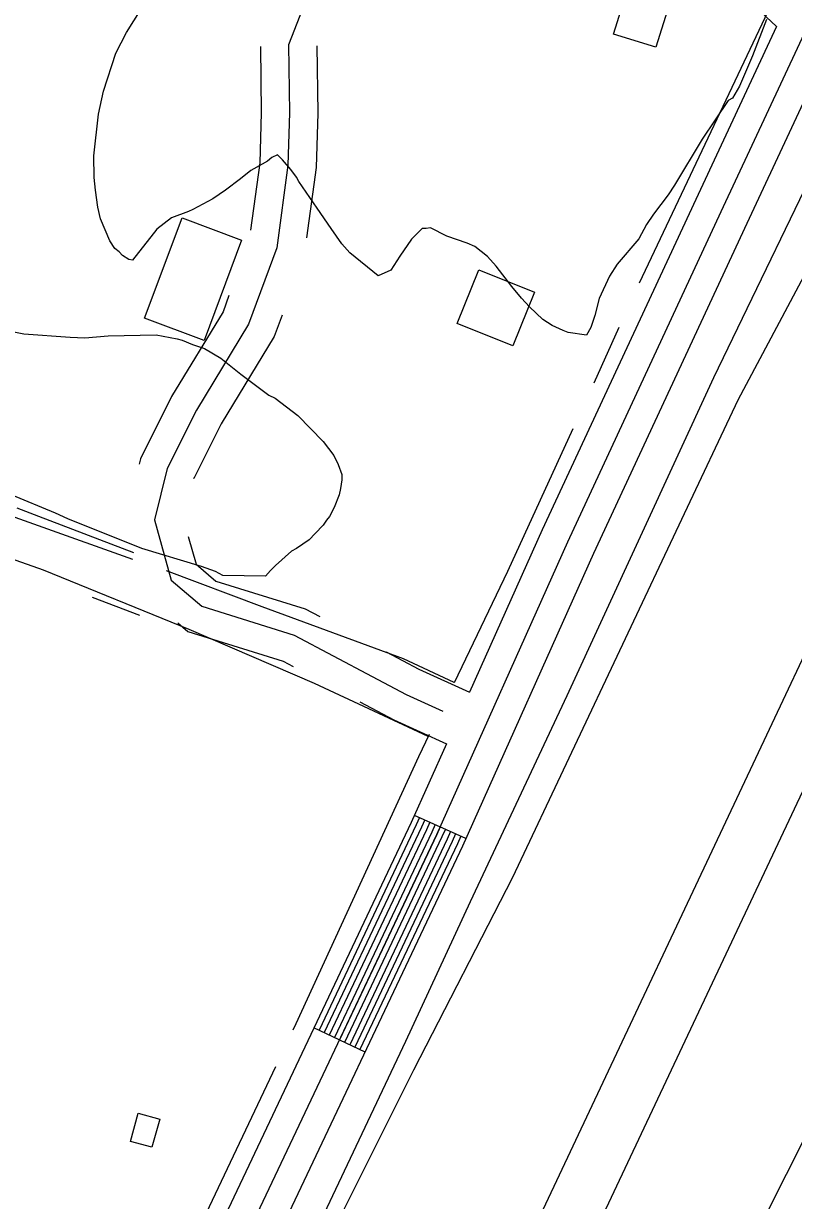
# Model space of a CAD drawing. Extents: x 3161615 to 3199515, y 867541 to 892976.
# Drawn here: x 3176953 to 3177362, y 876681 to 877305 of the extents above; entities that cross this region are included whole.
import ezdxf

# ---------------------------------------------------------------- set-up
doc = ezdxf.new("R2010")
doc.units = 0
for name, color, linetype in [('V-BLDG-OTLN', 7, 'Continuous'), ('V-LEVE-TOET', 7, 'Continuous'), ('V-ROAD-CNTR', 7, 'Continuous'), ('V-SITE-VEGE', 7, 'Continuous'), ('V-SURV-LINE', 7, 'Continuous'), ('V-TOPO-SHOR', 7, 'Continuous')]:
    doc.layers.add(name, color=color, linetype=linetype)

msp = doc.modelspace()

# ---------------------------------------------------------------- linework, layer by layer
at = {"layer": 'V-BLDG-OTLN'}
for points in [[(3177266.43, 877299.28), (3177275.62, 877328.66), (3177297.97, 877321.67), (3177288.78, 877292.29)], [(3177037.34, 877201.87), (3177068.96, 877190.02), (3177049.01, 877136.8), (3177017.39, 877148.66)], [(3177183.42, 877145.75), (3177194.81, 877174.18), (3177224.37, 877162.34), (3177212.97, 877133.91)], [(3177009.93, 876711.87), (3177014.06, 876726.89), (3177025.48, 876723.74), (3177021.36, 876708.73)]]:
    msp.add_lwpolyline(points, close=True, dxfattribs=at)
at = {"layer": 'V-LEVE-TOET'}
for points in [[(3177918.6, 879156.72), (3178101.66, 878928.48), (3178127.2, 878893.33), (3178134.12, 878876.23), (3178134.74, 878869.53), (3178134.36, 878860.61), (3178132.17, 878851.71), (3178129.44, 878844.63), (3178099.41, 878775.78), (3178087.69, 878739.68), (3178062.27, 878678.93), (3177951.71, 878456.47), (3177842.02, 878220.49), (3177801.57, 878128.8), (3177678.24, 877847.8), (3177512.49, 877443.56), (3177332.31, 877105.06), (3177212.76, 876851.8), (3177160.22, 876749.63), (3177112.67, 876654.45)], [(3177347.3, 876673.11), (3177401.09, 876779.75), (3177451.4, 876899.81), (3177506.78, 877011.86), (3177579.37, 877177.41), (3177651.65, 877328.74), (3177732.92, 877497.4), (3177784.82, 877597.22), (3177822.2, 877683.81), (3177834.5, 877710.59), (3177839.24, 877722.67), (3177847.96, 877741.4), (3177850.24, 877745.69), (3177858.34, 877758.99), (3177863.97, 877775.66), (3177877, 877806.19), (3177923.95, 877924.06), (3177965.79, 878010.33), (3177995.74, 878068.84), (3178032.47, 878147.08)]]:
    msp.add_lwpolyline(points, dxfattribs=at)
at = {"layer": 'V-ROAD-CNTR'}
for p, q in [((3176989.64, 877000.61), (3177014.78, 876991)), ((3177188.05, 876872.57), (3177160.67, 876884.84)), ((3177134.48, 876759.28), (3177107.37, 876772.12))]:
    msp.add_line(p, q, dxfattribs=at)
for points in [[(3177061.29, 876639.83), (3177172.57, 876874.71), (3177242.16, 877030.02), (3177323.57, 877205.13), (3177414.55, 877400.25), (3177568.7, 877754.94), (3177714.31, 878070.1), (3177853.28, 878371.58), (3177967.83, 878632.44)], [(3177983.07, 878633.49), (3177866.96, 878365.42), (3177727.93, 878063.81), (3177582.39, 877748.8), (3177428.23, 877394.09), (3177337.17, 877198.8), (3177255.8, 877023.79), (3177186.19, 876868.44), (3177074.97, 876633.67)], [(3177361.61, 877315.61), (3177354.55, 877322.18), (3177272.67, 877387.99), (3177257.93, 877400.4), (3177223.35, 877413.89), (3177185.55, 877413.27), (3177147.16, 877400.93), (3177131.76, 877375.18), (3177110.23, 877335.89), (3177093.92, 877293.65), (3177094.37, 877257.45), (3177093.56, 877229.71), (3177087.58, 877185.95), (3177072.7, 877145.48), (3177044.97, 877099.79), (3177029.39, 877068.76), (3177022.66, 877041.56), (3177031.54, 877009.64), (3177047.8, 876995.73), (3177096.89, 876980.5), (3177138.25, 876958.45), (3177156.32, 876948.89), (3177175.85, 876940.02)], [(3177352.8, 877303.32), (3177344.73, 877310.83), (3177313.7, 877335.77)], [(3177352.8, 877303.32), (3177309.97, 877211.47), (3177228.51, 877036.25), (3177189.91, 876950.11)], [(3177078.93, 877292.76), (3177079.36, 877257.58), (3177078.59, 877230.95), (3177073.72, 877195.33)], [(3177108.93, 877293.13), (3177109.37, 877257.33), (3177108.53, 877228.48), (3177103.45, 877191.27)], [(3177062.26, 877160.55), (3177059.13, 877152.02), (3177031.84, 877107.05), (3177015.24, 877073.99), (3177014.52, 877071.11)], [(3177090.42, 877150.19), (3177086.28, 877138.94), (3177058.11, 877092.52), (3177043.55, 877063.52), (3177043.64, 877063.89)], [(3176949.69, 877047.92), (3176961.22, 877043.58), (3177011.61, 877024.33)], [(3177040.67, 877032.8), (3177044.77, 877018.07), (3177055.2, 877009.14), (3177102.69, 876994.41), (3177110.43, 876990.28)], [(3177035.03, 876986.91), (3177040.4, 876982.32), (3177091.09, 876966.6), (3177096.31, 876963.81)], [(3177145.68, 876971.49), (3177162.94, 876962.36), (3177189.91, 876950.11)], [(3177131.66, 876944.97), (3177149.71, 876935.42), (3177177.65, 876922.73)], [(3177177.65, 876922.73), (3177158.95, 876880.99), (3177047.61, 876645.99), (3176966.23, 876455.43)], [(3177163.41, 876883.61), (3177161.67, 876879.74), (3177110.08, 876770.84)], [(3177166.15, 876882.38), (3177164.4, 876878.48), (3177112.79, 876769.55)], [(3177168.88, 876881.16), (3177167.12, 876877.22), (3177115.5, 876768.27)], [(3177171.62, 876879.93), (3177169.85, 876875.97), (3177118.21, 876766.98)], [(3177174.36, 876878.7), (3177172.57, 876874.71), (3177120.93, 876765.7)], [(3177177.1, 876877.48), (3177175.3, 876873.46), (3177123.64, 876764.42)], [(3177179.83, 876876.25), (3177178.02, 876872.2), (3177126.35, 876763.13)], [(3177182.57, 876875.02), (3177180.74, 876870.95), (3177129.06, 876761.85)], [(3177185.31, 876873.8), (3177183.47, 876869.69), (3177131.77, 876760.56)]]:
    msp.add_lwpolyline(points, dxfattribs=at)
at = {"layer": 'V-SITE-VEGE'}
for points in [[(3177148.25, 877174.07), (3177141.51, 877171.07), (3177126.44, 877183.25), (3177122.09, 877187.98), (3177116.41, 877196.07), (3177109.06, 877206.87), (3177099.38, 877221.03), (3177098.04, 877223.4), (3177095.04, 877227.45), (3177090.69, 877232.51), (3177088.01, 877235.21), (3177084.98, 877233.88), (3177082.62, 877231.87), (3177079.92, 877230.21), (3177073.85, 877226.87), (3177068.45, 877222.53), (3177060.35, 877216.51), (3177053.61, 877211.84), (3177043.15, 877206.17), (3177040.8, 877205.17), (3177031.7, 877201.85), (3177023.94, 877195.83), (3177011.08, 877179.42), (3177009.07, 877179.76), (3177005.71, 877181.8), (3177004.04, 877183.82), (3177001.7, 877185.51), (3176999.03, 877189.56), (3176994.04, 877201.35), (3176992.72, 877207.41), (3176991.42, 877216.5), (3176990.77, 877223.22), (3176990.49, 877234.66), (3176992.95, 877256.84), (3176993.98, 877260.87), (3176995.7, 877268.93), (3177002.18, 877289.08), (3177007.95, 877300.15), (3177019.47, 877318.92)], [(3177347.61, 877306.96), (3177340.12, 877287.83), (3177333.31, 877271.73), (3177329.59, 877265.35), (3177327.23, 877264.02), (3177313.34, 877243.57), (3177298.77, 877219.1), (3177295.38, 877214.07), (3177287.6, 877203.68), (3177283.88, 877198.32), (3177279.81, 877190.6), (3177268.31, 877177.2), (3177264.25, 877170.83), (3177258.81, 877159.09), (3177256.41, 877150.02), (3177254.37, 877143.64), (3177252, 877139.62), (3177242.25, 877141.01), (3177239.57, 877142.03), (3177233.86, 877144.75), (3177228.83, 877147.8), (3177221.8, 877154.56), (3177217.45, 877159.28), (3177212.44, 877165.36), (3177204.08, 877176.16), (3177199.4, 877181.23), (3177192.7, 877186.64), (3177188.67, 877188.34), (3177177.93, 877192.09), (3177169.2, 877196.5), (3177166.85, 877196.17), (3177164.83, 877196.18), (3177159.09, 877190.49), (3177153, 877181.44), (3177148.25, 877174.07)], [(3176939.29, 877143.1), (3176953.4, 877140.34), (3176977.94, 877138.55), (3176985.67, 877138.17), (3176998.12, 877139.13), (3177023.68, 877139.68), (3177034.76, 877137.61), (3177037.45, 877136.93), (3177042.82, 877134.55), (3177049.2, 877132.5), (3177057.92, 877127.41), (3177068.64, 877118.96), (3177083.38, 877107.79), (3177086.74, 877106.09), (3177098.8, 877096.96), (3177112.18, 877083.11), (3177117.87, 877075.69), (3177120.2, 877070.97), (3177122.19, 877065.58), (3177122.18, 877062.88), (3177121.48, 877058.18), (3177120.79, 877054.82), (3177118.07, 877048.11), (3177115.7, 877043.41), (3177114, 877041.4), (3177112.31, 877038.72), (3177107.92, 877034.37), (3177104.88, 877031.02), (3177098.13, 877026.35), (3177095.43, 877025.01), (3177086.99, 877017.32), (3177084.29, 877014.64), (3177081.59, 877011.63), (3177059.06, 877012.07), (3177055.03, 877014.11), (3177047.65, 877016.83), (3177016.08, 877026.39), (3176976.81, 877042.05), (3176970.1, 877045.1), (3176946.28, 877054.97)]]:
    msp.add_lwpolyline(points, dxfattribs=at)
at = {"layer": 'V-SURV-LINE'}
for points in [[(3177108.81, 876421), (3177687.76, 877648.96)], [(3177714.89, 877636.16), (3177135.95, 876408.2)]]:
    msp.add_lwpolyline(points, dxfattribs=at)
at = {"layer": 'V-TOPO-SHOR'}
msp.add_line((3177269.24, 877143.68), (3177255.87, 877114.13), dxfattribs=at)
for points in [[(3176949.91, 876251.85), (3176970.93, 876318.62), (3176997.12, 876402.22), (3177012.19, 876446.49), (3177037.47, 876512.85), (3177061.17, 876564.84), (3177108.15, 876663.67), (3177156.04, 876764.97), (3177190.48, 876839.06), (3177241.84, 876948.5), (3177319.65, 877117.18), (3177385.55, 877253.66), (3177449.31, 877391.04), (3177524.6, 877556.55), (3177598.31, 877723.87), (3177639.52, 877816.18), (3177655.24, 877854.04), (3177719.59, 877995.68), (3177810.76, 878198.52), (3177877.1, 878343.34), (3177964.35, 878529.34), (3178032.62, 878671.3)], [(3177349.82, 877314.71), (3177335.57, 877284.38), (3177279.97, 877167.22)], [(3177011.22, 877020.55), (3176863.28, 877073.31), (3176748.4, 877116.92), (3176599.81, 877166.44), (3176518.53, 877184.79)], [(3177168.02, 876926.7), (3177107.59, 876954.8), (3177041.09, 876983.44), (3176963.81, 877014.84), (3176861.94, 877050.73), (3176749.46, 877094.43), (3176657.75, 877124.92), (3176623.98, 877136.12)], [(3177244.75, 877089.85), (3177210.1, 877014.19), (3177181.74, 876955.17)], [(3177181.8, 876955.29), (3177154.85, 876967.85), (3177079.81, 876995.5), (3177029.18, 877014.46)], [(3177168.5, 876927.71), (3177162.82, 876915.88), (3177097.71, 876774.18), (3177096.17, 876770.93)], [(3177086.92, 876751.4), (3177050.13, 876673.71), (3176997.46, 876566.67), (3176966.82, 876491.6), (3176954.16, 876459.88)]]:
    msp.add_lwpolyline(points, dxfattribs=at)

doc.saveas('drawing.dxf')
